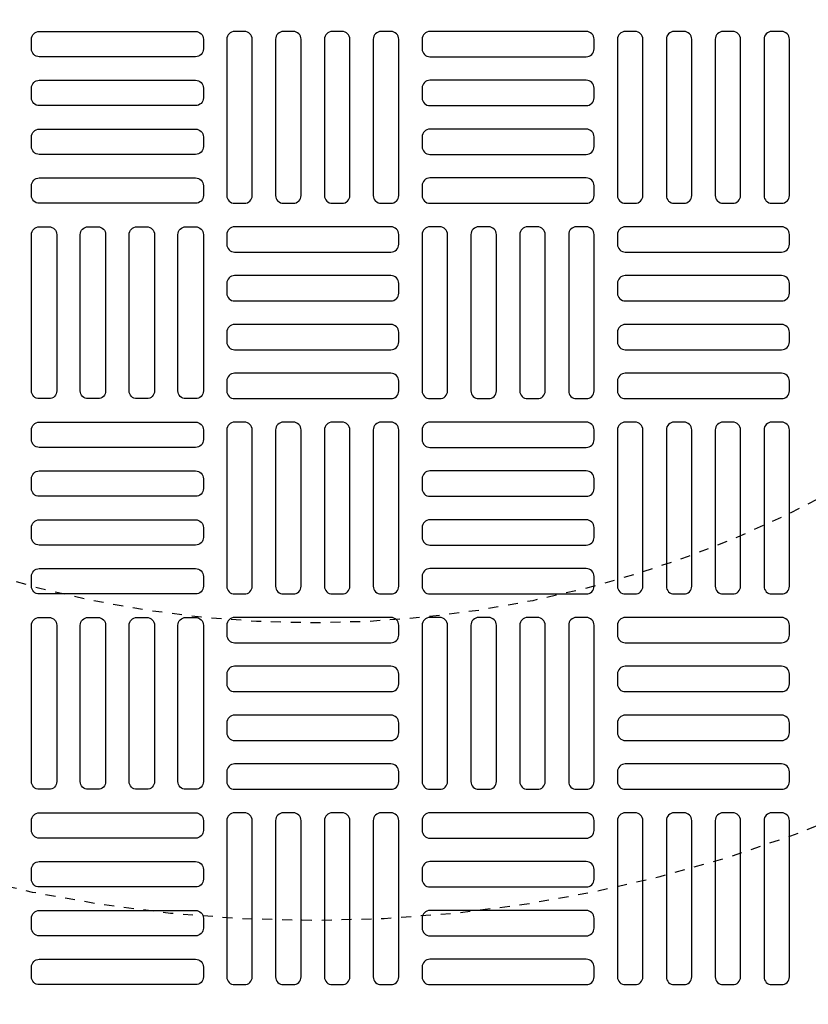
# Model space of a CAD drawing. Extents: x -285 to 5863, y 308 to 3178.
# Tile 448 of 622: x 1522 to 1530, y 1383 to 1393. Entities that reach past the tile are written whole.
import ezdxf

# ---------------------------------------------------------------- set-up
doc = ezdxf.new("R2010")
doc.units = 0
doc.header["$MEASUREMENT"] = 0
doc.linetypes.add('HIDDEN2', pattern=[0.28125, 0.1875, -0.09375])
doc.layers.get('DEFPOINTS').update_dxf_attribs({"linetype": 'CONTINUOUS'})
for name, color, linetype in [('TANK-MANHOLE-COVER-40', 2, 'CONTINUOUS'), ('TANK-MANHOLE-COVER-HATCH-40', 252, 'CONTINUOUS'), ('TANK-SLOPE', 3, 'CONTINUOUS')]:
    doc.layers.add(name, color=color, linetype=linetype)

msp = doc.modelspace()

# ---------------------------------------------------------------- linework, layer by layer
at = {"layer": 'DEFPOINTS', "color": 8, "linetype": 'HIDDEN2', "ltscale": 0.125}
msp.add_circle((1524.87105, 1398.01916), 14, dxfattribs=at)
msp.add_circle((1524.87105, 1398.01916), 14, dxfattribs=at)
msp.add_circle((1524.87105, 1398.01916), 14, dxfattribs=at)
msp.add_circle((1524.87105, 1398.01916), 14, dxfattribs=at)
at = {"layer": 'DEFPOINTS', "color": 8, "linetype": 'HIDDEN2', "ltscale": 0.5}
msp.add_circle((1524.87105, 1398.01916), 11, dxfattribs=at)
msp.add_circle((1524.87105, 1398.01916), 11, dxfattribs=at)
msp.add_circle((1524.87105, 1398.01916), 11, dxfattribs=at)
msp.add_circle((1524.87105, 1398.01916), 11, dxfattribs=at)
at = {"layer": 'TANK-MANHOLE-COVER-40', "color": 4, "linetype": 'Continuous'}
msp.add_circle((1524.87181, 1398.01916), 22.63902, dxfattribs=at)
at = {"layer": 'TANK-MANHOLE-COVER-40', "color": 1, "linetype": 'Continuous'}
msp.add_circle((1524.87181, 1398.01916), 22.44094, dxfattribs=at)
at = {"layer": 'TANK-MANHOLE-COVER-40', "color": 2, "linetype": 'Continuous'}
msp.add_circle((1524.87181, 1398.01916), 21.65354, dxfattribs=at)
at = {"layer": 'TANK-MANHOLE-COVER-HATCH-40', "linetype": 'Continuous', "flags": 128}
for points in [[(1522.03717, 1392.90105, -0.4142136), (1522.11591, 1392.97979), (1523.69071, 1392.97979, -0.4142136), (1523.76945, 1392.90105), (1523.76945, 1392.80262, -0.4142136), (1523.69071, 1392.72388), (1522.11591, 1392.72388, -0.4142136), (1522.03717, 1392.80262)], [(1524.08441, 1392.97979, 0.4142136), (1524.00567, 1392.90105), (1524.00567, 1391.32625, 0.4142136), (1524.08441, 1391.24751), (1524.18284, 1391.24751, 0.4142136), (1524.26158, 1391.32625), (1524.26158, 1392.90105, 0.4142136), (1524.18284, 1392.97979)], [(1524.57654, 1392.97979, 0.4142136), (1524.4978, 1392.90105), (1524.4978, 1391.32625, 0.4142136), (1524.57654, 1391.24751), (1524.67496, 1391.24751, 0.4142136), (1524.7537, 1391.32625), (1524.7537, 1392.90105, 0.4142136), (1524.67496, 1392.97979)], [(1525.06866, 1392.97979, 0.4142136), (1524.98992, 1392.90105), (1524.98992, 1391.32625, 0.4142136), (1525.06866, 1391.24751), (1525.16709, 1391.24751, 0.4142136), (1525.24583, 1391.32625), (1525.24583, 1392.90105, 0.4142136), (1525.16709, 1392.97979)], [(1525.56079, 1392.97979, 0.4142136), (1525.48205, 1392.90105), (1525.48205, 1391.32625, 0.4142136), (1525.56079, 1391.24751), (1525.65922, 1391.24751, 0.4142136), (1525.73796, 1391.32625), (1525.73796, 1392.90105, 0.4142136), (1525.65922, 1392.97979)], [(1527.70646, 1392.90105, 0.4142136), (1527.62772, 1392.97979), (1526.05292, 1392.97979, 0.4142136), (1525.97418, 1392.90105), (1525.97418, 1392.80262, 0.4142136), (1526.05292, 1392.72388), (1527.62772, 1392.72388, 0.4142136), (1527.70646, 1392.80262)], [(1528.02142, 1392.97979, 0.4142136), (1527.94268, 1392.90105), (1527.94268, 1391.32625, 0.4142136), (1528.02142, 1391.24751), (1528.11985, 1391.24751, 0.4142136), (1528.19859, 1391.32625), (1528.19859, 1392.90105, 0.4142136), (1528.11985, 1392.97979)], [(1528.51355, 1392.97979, 0.4142136), (1528.43481, 1392.90105), (1528.43481, 1391.32625, 0.4142136), (1528.51355, 1391.24751), (1528.61197, 1391.24751, 0.4142136), (1528.69071, 1391.32625), (1528.69071, 1392.90105, 0.4142136), (1528.61197, 1392.97979)], [(1529.00567, 1392.97979, 0.4142136), (1528.92693, 1392.90105), (1528.92693, 1391.32625, 0.4142136), (1529.00567, 1391.24751), (1529.1041, 1391.24751, 0.4142136), (1529.18284, 1391.32625), (1529.18284, 1392.90105, 0.4142136), (1529.1041, 1392.97979)], [(1529.4978, 1392.97979, 0.4142136), (1529.41906, 1392.90105), (1529.41906, 1391.32625, 0.4142136), (1529.4978, 1391.24751), (1529.59622, 1391.24751, 0.4142136), (1529.67496, 1391.32625), (1529.67496, 1392.90105, 0.4142136), (1529.59622, 1392.97979)], [(1522.03717, 1392.40892, -0.4142136), (1522.11591, 1392.48766), (1523.69071, 1392.48766, -0.4142136), (1523.76945, 1392.40892), (1523.76945, 1392.3105, -0.4142136), (1523.69071, 1392.23176), (1522.11591, 1392.23176, -0.4142136), (1522.03717, 1392.3105)], [(1527.70646, 1392.40892, 0.4142136), (1527.62772, 1392.48766), (1526.05292, 1392.48766, 0.4142136), (1525.97418, 1392.40892), (1525.97418, 1392.3105, 0.4142136), (1526.05292, 1392.23176), (1527.62772, 1392.23176, 0.4142136), (1527.70646, 1392.3105)], [(1522.03717, 1391.9168, -0.4142136), (1522.11591, 1391.99554), (1523.69071, 1391.99554, -0.4142136), (1523.76945, 1391.9168), (1523.76945, 1391.81837, -0.4142136), (1523.69071, 1391.73963), (1522.11591, 1391.73963, -0.4142136), (1522.03717, 1391.81837)], [(1527.70646, 1391.9168, 0.4142136), (1527.62772, 1391.99554), (1526.05292, 1391.99554, 0.4142136), (1525.97418, 1391.9168), (1525.97418, 1391.81837, 0.4142136), (1526.05292, 1391.73963), (1527.62772, 1391.73963, 0.4142136), (1527.70646, 1391.81837)], [(1522.03717, 1391.42467, -0.4142136), (1522.11591, 1391.50341), (1523.69071, 1391.50341, -0.4142136), (1523.76945, 1391.42467), (1523.76945, 1391.32625, -0.4142136), (1523.69071, 1391.24751), (1522.11591, 1391.24751, -0.4142136), (1522.03717, 1391.32625)], [(1527.70646, 1391.42467, 0.4142136), (1527.62772, 1391.50341), (1526.05292, 1391.50341, 0.4142136), (1525.97418, 1391.42467), (1525.97418, 1391.32625, 0.4142136), (1526.05292, 1391.24751), (1527.62772, 1391.24751, 0.4142136), (1527.70646, 1391.32625)], [(1522.21433, 1391.01129, -0.4142136), (1522.29307, 1390.93255), (1522.29307, 1389.35774, -0.4142136), (1522.21433, 1389.279), (1522.11591, 1389.279, -0.4142136), (1522.03717, 1389.35774), (1522.03717, 1390.93255, -0.4142136), (1522.11591, 1391.01129)], [(1522.70646, 1391.01129, -0.4142136), (1522.7852, 1390.93255), (1522.7852, 1389.35774, -0.4142136), (1522.70646, 1389.279), (1522.60803, 1389.279, -0.4142136), (1522.52929, 1389.35774), (1522.52929, 1390.93255, -0.4142136), (1522.60803, 1391.01129)], [(1523.19859, 1391.01129, -0.4142136), (1523.27733, 1390.93255), (1523.27733, 1389.35774, -0.4142136), (1523.19859, 1389.279), (1523.10016, 1389.279, -0.4142136), (1523.02142, 1389.35774), (1523.02142, 1390.93255, -0.4142136), (1523.10016, 1391.01129)], [(1523.69071, 1391.01129, -0.4142136), (1523.76945, 1390.93255), (1523.76945, 1389.35774, -0.4142136), (1523.69071, 1389.279), (1523.59229, 1389.279, -0.4142136), (1523.51355, 1389.35774), (1523.51355, 1390.93255, -0.4142136), (1523.59229, 1391.01129)], [(1524.00567, 1390.83412, 0.4142136), (1524.08441, 1390.75538), (1525.65922, 1390.75538, 0.4142136), (1525.73796, 1390.83412), (1525.73796, 1390.93255, 0.4142136), (1525.65922, 1391.01129), (1524.08441, 1391.01129, 0.4142136), (1524.00567, 1390.93255)], [(1526.05292, 1391.01129, 0.4142136), (1525.97418, 1390.93255), (1525.97418, 1389.35774, 0.4142136), (1526.05292, 1389.279), (1526.15134, 1389.279, 0.4142136), (1526.23008, 1389.35774), (1526.23008, 1390.93255, 0.4142136), (1526.15134, 1391.01129)], [(1526.54504, 1391.01129, 0.4142136), (1526.4663, 1390.93255), (1526.4663, 1389.35774, 0.4142136), (1526.54504, 1389.279), (1526.64347, 1389.279, 0.4142136), (1526.72221, 1389.35774), (1526.72221, 1390.93255, 0.4142136), (1526.64347, 1391.01129)], [(1527.03717, 1391.01129, 0.4142136), (1526.95843, 1390.93255), (1526.95843, 1389.35774, 0.4142136), (1527.03717, 1389.279), (1527.13559, 1389.279, 0.4142136), (1527.21433, 1389.35774), (1527.21433, 1390.93255, 0.4142136), (1527.13559, 1391.01129)], [(1527.52929, 1391.01129, 0.4142136), (1527.45055, 1390.93255), (1527.45055, 1389.35774, 0.4142136), (1527.52929, 1389.279), (1527.62772, 1389.279, 0.4142136), (1527.70646, 1389.35774), (1527.70646, 1390.93255, 0.4142136), (1527.62772, 1391.01129)], [(1527.94268, 1390.83412, 0.4142136), (1528.02142, 1390.75538), (1529.59622, 1390.75538, 0.4142136), (1529.67496, 1390.83412), (1529.67496, 1390.93255, 0.4142136), (1529.59622, 1391.01129), (1528.02142, 1391.01129, 0.4142136), (1527.94268, 1390.93255)], [(1524.00567, 1390.34199, 0.4142136), (1524.08441, 1390.26325), (1525.65922, 1390.26325, 0.4142136), (1525.73796, 1390.34199), (1525.73796, 1390.44042, 0.4142136), (1525.65922, 1390.51916), (1524.08441, 1390.51916, 0.4142136), (1524.00567, 1390.44042)], [(1527.94268, 1390.34199, 0.4142136), (1528.02142, 1390.26325), (1529.59622, 1390.26325, 0.4142136), (1529.67496, 1390.34199), (1529.67496, 1390.44042, 0.4142136), (1529.59622, 1390.51916), (1528.02142, 1390.51916, 0.4142136), (1527.94268, 1390.44042)], [(1524.00567, 1389.84987, 0.4142136), (1524.08441, 1389.77113), (1525.65922, 1389.77113, 0.4142136), (1525.73796, 1389.84987), (1525.73796, 1389.94829, 0.4142136), (1525.65922, 1390.02703), (1524.08441, 1390.02703, 0.4142136), (1524.00567, 1389.94829)], [(1527.94268, 1389.84987, 0.4142136), (1528.02142, 1389.77113), (1529.59622, 1389.77113, 0.4142136), (1529.67496, 1389.84987), (1529.67496, 1389.94829, 0.4142136), (1529.59622, 1390.02703), (1528.02142, 1390.02703, 0.4142136), (1527.94268, 1389.94829)], [(1524.00567, 1389.35774, 0.4142136), (1524.08441, 1389.279), (1525.65922, 1389.279, 0.4142136), (1525.73796, 1389.35774), (1525.73796, 1389.45617, 0.4142136), (1525.65922, 1389.53491), (1524.08441, 1389.53491, 0.4142136), (1524.00567, 1389.45617)], [(1527.94268, 1389.35774, 0.4142136), (1528.02142, 1389.279), (1529.59622, 1389.279, 0.4142136), (1529.67496, 1389.35774), (1529.67496, 1389.45617, 0.4142136), (1529.59622, 1389.53491), (1528.02142, 1389.53491, 0.4142136), (1527.94268, 1389.45617)], [(1522.03717, 1388.96404, -0.4142136), (1522.11591, 1389.04278), (1523.69071, 1389.04278, -0.4142136), (1523.76945, 1388.96404), (1523.76945, 1388.86562, -0.4142136), (1523.69071, 1388.78688), (1522.11591, 1388.78688, -0.4142136), (1522.03717, 1388.86562)], [(1524.08441, 1389.04278, 0.4142136), (1524.00567, 1388.96404), (1524.00567, 1387.38924, 0.4142136), (1524.08441, 1387.3105), (1524.18284, 1387.3105, 0.4142136), (1524.26158, 1387.38924), (1524.26158, 1388.96404, 0.4142136), (1524.18284, 1389.04278)], [(1524.57654, 1389.04278, 0.4142136), (1524.4978, 1388.96404), (1524.4978, 1387.38924, 0.4142136), (1524.57654, 1387.3105), (1524.67496, 1387.3105, 0.4142136), (1524.7537, 1387.38924), (1524.7537, 1388.96404, 0.4142136), (1524.67496, 1389.04278)], [(1525.06866, 1389.04278, 0.4142136), (1524.98992, 1388.96404), (1524.98992, 1387.38924, 0.4142136), (1525.06866, 1387.3105), (1525.16709, 1387.3105, 0.4142136), (1525.24583, 1387.38924), (1525.24583, 1388.96404, 0.4142136), (1525.16709, 1389.04278)], [(1525.56079, 1389.04278, 0.4142136), (1525.48205, 1388.96404), (1525.48205, 1387.38924, 0.4142136), (1525.56079, 1387.3105), (1525.65922, 1387.3105, 0.4142136), (1525.73796, 1387.38924), (1525.73796, 1388.96404, 0.4142136), (1525.65922, 1389.04278)], [(1527.70646, 1388.96404, 0.4142136), (1527.62772, 1389.04278), (1526.05292, 1389.04278, 0.4142136), (1525.97418, 1388.96404), (1525.97418, 1388.86562, 0.4142136), (1526.05292, 1388.78688), (1527.62772, 1388.78688, 0.4142136), (1527.70646, 1388.86562)], [(1528.02142, 1389.04278, 0.4142136), (1527.94268, 1388.96404), (1527.94268, 1387.38924, 0.4142136), (1528.02142, 1387.3105), (1528.11985, 1387.3105, 0.4142136), (1528.19859, 1387.38924), (1528.19859, 1388.96404, 0.4142136), (1528.11985, 1389.04278)], [(1528.51355, 1389.04278, 0.4142136), (1528.43481, 1388.96404), (1528.43481, 1387.38924, 0.4142136), (1528.51355, 1387.3105), (1528.61197, 1387.3105, 0.4142136), (1528.69071, 1387.38924), (1528.69071, 1388.96404, 0.4142136), (1528.61197, 1389.04278)], [(1529.00567, 1389.04278, 0.4142136), (1528.92693, 1388.96404), (1528.92693, 1387.38924, 0.4142136), (1529.00567, 1387.3105), (1529.1041, 1387.3105, 0.4142136), (1529.18284, 1387.38924), (1529.18284, 1388.96404, 0.4142136), (1529.1041, 1389.04278)], [(1529.4978, 1389.04278, 0.4142136), (1529.41906, 1388.96404), (1529.41906, 1387.38924, 0.4142136), (1529.4978, 1387.3105), (1529.59622, 1387.3105, 0.4142136), (1529.67496, 1387.38924), (1529.67496, 1388.96404, 0.4142136), (1529.59622, 1389.04278)], [(1522.03717, 1388.47192, -0.4142136), (1522.11591, 1388.55066), (1523.69071, 1388.55066, -0.4142136), (1523.76945, 1388.47192), (1523.76945, 1388.37349, -0.4142136), (1523.69071, 1388.29475), (1522.11591, 1388.29475, -0.4142136), (1522.03717, 1388.37349)], [(1527.70646, 1388.47192, 0.4142136), (1527.62772, 1388.55066), (1526.05292, 1388.55066, 0.4142136), (1525.97418, 1388.47192), (1525.97418, 1388.37349, 0.4142136), (1526.05292, 1388.29475), (1527.62772, 1388.29475, 0.4142136), (1527.70646, 1388.37349)], [(1522.03717, 1387.97979, -0.4142136), (1522.11591, 1388.05853), (1523.69071, 1388.05853, -0.4142136), (1523.76945, 1387.97979), (1523.76945, 1387.88136, -0.4142136), (1523.69071, 1387.80262), (1522.11591, 1387.80262, -0.4142136), (1522.03717, 1387.88136)], [(1527.70646, 1387.97979, 0.4142136), (1527.62772, 1388.05853), (1526.05292, 1388.05853, 0.4142136), (1525.97418, 1387.97979), (1525.97418, 1387.88136, 0.4142136), (1526.05292, 1387.80262), (1527.62772, 1387.80262, 0.4142136), (1527.70646, 1387.88136)], [(1522.03717, 1387.48766, -0.4142136), (1522.11591, 1387.5664), (1523.69071, 1387.5664, -0.4142136), (1523.76945, 1387.48766), (1523.76945, 1387.38924, -0.4142136), (1523.69071, 1387.3105), (1522.11591, 1387.3105, -0.4142136), (1522.03717, 1387.38924)], [(1527.70646, 1387.48766, 0.4142136), (1527.62772, 1387.5664), (1526.05292, 1387.5664, 0.4142136), (1525.97418, 1387.48766), (1525.97418, 1387.38924, 0.4142136), (1526.05292, 1387.3105), (1527.62772, 1387.3105, 0.4142136), (1527.70646, 1387.38924)], [(1522.21433, 1387.07428, -0.4142136), (1522.29307, 1386.99554), (1522.29307, 1385.42073, -0.4142136), (1522.21433, 1385.34199), (1522.11591, 1385.34199, -0.4142136), (1522.03717, 1385.42073), (1522.03717, 1386.99554, -0.4142136), (1522.11591, 1387.07428)], [(1522.70646, 1387.07428, -0.4142136), (1522.7852, 1386.99554), (1522.7852, 1385.42073, -0.4142136), (1522.70646, 1385.34199), (1522.60803, 1385.34199, -0.4142136), (1522.52929, 1385.42073), (1522.52929, 1386.99554, -0.4142136), (1522.60803, 1387.07428)], [(1523.19859, 1387.07428, -0.4142136), (1523.27733, 1386.99554), (1523.27733, 1385.42073, -0.4142136), (1523.19859, 1385.34199), (1523.10016, 1385.34199, -0.4142136), (1523.02142, 1385.42073), (1523.02142, 1386.99554, -0.4142136), (1523.10016, 1387.07428)], [(1523.69071, 1387.07428, -0.4142136), (1523.76945, 1386.99554), (1523.76945, 1385.42073, -0.4142136), (1523.69071, 1385.34199), (1523.59229, 1385.34199, -0.4142136), (1523.51355, 1385.42073), (1523.51355, 1386.99554, -0.4142136), (1523.59229, 1387.07428)], [(1524.00567, 1386.89711, 0.4142136), (1524.08441, 1386.81837), (1525.65922, 1386.81837, 0.4142136), (1525.73796, 1386.89711), (1525.73796, 1386.99554, 0.4142136), (1525.65922, 1387.07428), (1524.08441, 1387.07428, 0.4142136), (1524.00567, 1386.99554)], [(1526.05292, 1387.07428, 0.4142136), (1525.97418, 1386.99554), (1525.97418, 1385.42073, 0.4142136), (1526.05292, 1385.34199), (1526.15134, 1385.34199, 0.4142136), (1526.23008, 1385.42073), (1526.23008, 1386.99554, 0.4142136), (1526.15134, 1387.07428)], [(1526.54504, 1387.07428, 0.4142136), (1526.4663, 1386.99554), (1526.4663, 1385.42073, 0.4142136), (1526.54504, 1385.34199), (1526.64347, 1385.34199, 0.4142136), (1526.72221, 1385.42073), (1526.72221, 1386.99554, 0.4142136), (1526.64347, 1387.07428)], [(1527.03717, 1387.07428, 0.4142136), (1526.95843, 1386.99554), (1526.95843, 1385.42073, 0.4142136), (1527.03717, 1385.34199), (1527.13559, 1385.34199, 0.4142136), (1527.21433, 1385.42073), (1527.21433, 1386.99554, 0.4142136), (1527.13559, 1387.07428)], [(1527.52929, 1387.07428, 0.4142136), (1527.45055, 1386.99554), (1527.45055, 1385.42073, 0.4142136), (1527.52929, 1385.34199), (1527.62772, 1385.34199, 0.4142136), (1527.70646, 1385.42073), (1527.70646, 1386.99554, 0.4142136), (1527.62772, 1387.07428)], [(1527.94268, 1386.89711, 0.4142136), (1528.02142, 1386.81837), (1529.59622, 1386.81837, 0.4142136), (1529.67496, 1386.89711), (1529.67496, 1386.99554, 0.4142136), (1529.59622, 1387.07428), (1528.02142, 1387.07428, 0.4142136), (1527.94268, 1386.99554)], [(1524.00567, 1386.40499, 0.4142136), (1524.08441, 1386.32625), (1525.65922, 1386.32625, 0.4142136), (1525.73796, 1386.40499), (1525.73796, 1386.50341, 0.4142136), (1525.65922, 1386.58215), (1524.08441, 1386.58215, 0.4142136), (1524.00567, 1386.50341)], [(1527.94268, 1386.40499, 0.4142136), (1528.02142, 1386.32625), (1529.59622, 1386.32625, 0.4142136), (1529.67496, 1386.40499), (1529.67496, 1386.50341, 0.4142136), (1529.59622, 1386.58215), (1528.02142, 1386.58215, 0.4142136), (1527.94268, 1386.50341)], [(1524.00567, 1385.91286, 0.4142136), (1524.08441, 1385.83412), (1525.65922, 1385.83412, 0.4142136), (1525.73796, 1385.91286), (1525.73796, 1386.01129, 0.4142136), (1525.65922, 1386.09003), (1524.08441, 1386.09003, 0.4142136), (1524.00567, 1386.01129)], [(1527.94268, 1385.91286, 0.4142136), (1528.02142, 1385.83412), (1529.59622, 1385.83412, 0.4142136), (1529.67496, 1385.91286), (1529.67496, 1386.01129, 0.4142136), (1529.59622, 1386.09003), (1528.02142, 1386.09003, 0.4142136), (1527.94268, 1386.01129)], [(1524.00567, 1385.42073, 0.4142136), (1524.08441, 1385.34199), (1525.65922, 1385.34199, 0.4142136), (1525.73796, 1385.42073), (1525.73796, 1385.51916, 0.4142136), (1525.65922, 1385.5979), (1524.08441, 1385.5979, 0.4142136), (1524.00567, 1385.51916)], [(1527.94268, 1385.42073, 0.4142136), (1528.02142, 1385.34199), (1529.59622, 1385.34199, 0.4142136), (1529.67496, 1385.42073), (1529.67496, 1385.51916, 0.4142136), (1529.59622, 1385.5979), (1528.02142, 1385.5979, 0.4142136), (1527.94268, 1385.51916)], [(1522.03717, 1385.02703, -0.4142136), (1522.11591, 1385.10577), (1523.69071, 1385.10577, -0.4142136), (1523.76945, 1385.02703), (1523.76945, 1384.92861, -0.4142136), (1523.69071, 1384.84987), (1522.11591, 1384.84987, -0.4142136), (1522.03717, 1384.92861)], [(1524.08441, 1385.10577, 0.4142136), (1524.00567, 1385.02703), (1524.00567, 1383.45223, 0.4142136), (1524.08441, 1383.37349), (1524.18284, 1383.37349, 0.4142136), (1524.26158, 1383.45223), (1524.26158, 1385.02703, 0.4142136), (1524.18284, 1385.10577)], [(1524.57654, 1385.10577, 0.4142136), (1524.4978, 1385.02703), (1524.4978, 1383.45223, 0.4142136), (1524.57654, 1383.37349), (1524.67496, 1383.37349, 0.4142136), (1524.7537, 1383.45223), (1524.7537, 1385.02703, 0.4142136), (1524.67496, 1385.10577)], [(1525.06866, 1385.10577, 0.4142136), (1524.98992, 1385.02703), (1524.98992, 1383.45223, 0.4142136), (1525.06866, 1383.37349), (1525.16709, 1383.37349, 0.4142136), (1525.24583, 1383.45223), (1525.24583, 1385.02703, 0.4142136), (1525.16709, 1385.10577)], [(1525.56079, 1385.10577, 0.4142136), (1525.48205, 1385.02703), (1525.48205, 1383.45223, 0.4142136), (1525.56079, 1383.37349), (1525.65922, 1383.37349, 0.4142136), (1525.73796, 1383.45223), (1525.73796, 1385.02703, 0.4142136), (1525.65922, 1385.10577)], [(1527.70646, 1385.02703, 0.4142136), (1527.62772, 1385.10577), (1526.05292, 1385.10577, 0.4142136), (1525.97418, 1385.02703), (1525.97418, 1384.92861, 0.4142136), (1526.05292, 1384.84987), (1527.62772, 1384.84987, 0.4142136), (1527.70646, 1384.92861)], [(1528.02142, 1385.10577, 0.4142136), (1527.94268, 1385.02703), (1527.94268, 1383.45223, 0.4142136), (1528.02142, 1383.37349), (1528.11985, 1383.37349, 0.4142136), (1528.19859, 1383.45223), (1528.19859, 1385.02703, 0.4142136), (1528.11985, 1385.10577)], [(1528.51355, 1385.10577, 0.4142136), (1528.43481, 1385.02703), (1528.43481, 1383.45223, 0.4142136), (1528.51355, 1383.37349), (1528.61197, 1383.37349, 0.4142136), (1528.69071, 1383.45223), (1528.69071, 1385.02703, 0.4142136), (1528.61197, 1385.10577)], [(1529.00567, 1385.10577, 0.4142136), (1528.92693, 1385.02703), (1528.92693, 1383.45223, 0.4142136), (1529.00567, 1383.37349), (1529.1041, 1383.37349, 0.4142136), (1529.18284, 1383.45223), (1529.18284, 1385.02703, 0.4142136), (1529.1041, 1385.10577)], [(1529.4978, 1385.10577, 0.4142136), (1529.41906, 1385.02703), (1529.41906, 1383.45223, 0.4142136), (1529.4978, 1383.37349), (1529.59622, 1383.37349, 0.4142136), (1529.67496, 1383.45223), (1529.67496, 1385.02703, 0.4142136), (1529.59622, 1385.10577)], [(1522.03717, 1384.53491, -0.4142136), (1522.11591, 1384.61365), (1523.69071, 1384.61365, -0.4142136), (1523.76945, 1384.53491), (1523.76945, 1384.43648, -0.4142136), (1523.69071, 1384.35774), (1522.11591, 1384.35774, -0.4142136), (1522.03717, 1384.43648)], [(1527.70646, 1384.53491, 0.4142136), (1527.62772, 1384.61365), (1526.05292, 1384.61365, 0.4142136), (1525.97418, 1384.53491), (1525.97418, 1384.43648, 0.4142136), (1526.05292, 1384.35774), (1527.62772, 1384.35774, 0.4142136), (1527.70646, 1384.43648)], [(1522.03717, 1384.04278, -0.4142136), (1522.11591, 1384.12152), (1523.69071, 1384.12152, -0.4142136), (1523.76945, 1384.04278), (1523.76945, 1383.94436, -0.4142136), (1523.69071, 1383.86562), (1522.11591, 1383.86562, -0.4142136), (1522.03717, 1383.94436)], [(1527.70646, 1384.04278, 0.4142136), (1527.62772, 1384.12152), (1526.05292, 1384.12152, 0.4142136), (1525.97418, 1384.04278), (1525.97418, 1383.94436, 0.4142136), (1526.05292, 1383.86562), (1527.62772, 1383.86562, 0.4142136), (1527.70646, 1383.94436)], [(1522.03717, 1383.55066, -0.4142136), (1522.11591, 1383.6294), (1523.69071, 1383.6294, -0.4142136), (1523.76945, 1383.55066), (1523.76945, 1383.45223, -0.4142136), (1523.69071, 1383.37349), (1522.11591, 1383.37349, -0.4142136), (1522.03717, 1383.45223)], [(1527.70646, 1383.55066, 0.4142136), (1527.62772, 1383.6294), (1526.05292, 1383.6294, 0.4142136), (1525.97418, 1383.55066), (1525.97418, 1383.45223, 0.4142136), (1526.05292, 1383.37349), (1527.62772, 1383.37349, 0.4142136), (1527.70646, 1383.45223)]]:
    msp.add_lwpolyline(points, format="xyb", close=True, dxfattribs=at)
at = {"layer": 'TANK-SLOPE'}
msp.add_lwpolyline([(1525.45677, 1432.65324, 1.017023), (1525.45615, 1363.38507), (1525.45677, 1363.38508)], format="xyb", dxfattribs=at)

doc.saveas('drawing.dxf')
